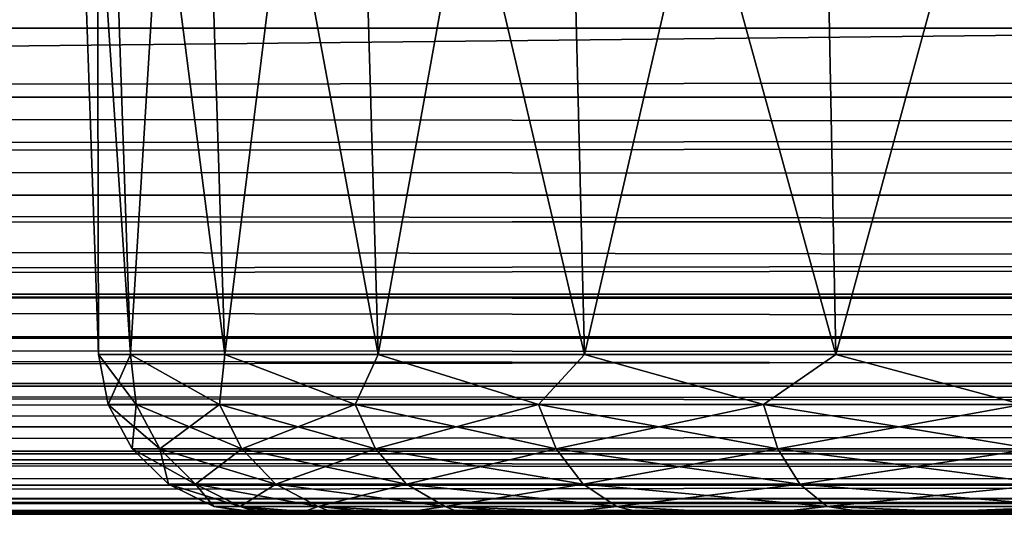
# Model space of a CAD drawing. Header units: millimetres. Extents: x -55 to 55, y -4 to 85.
# Tile 286 of 656: x -27.628 to -26.139, y -4 to -3.252. Entities that reach past the tile are written whole.
import ezdxf

# ---------------------------------------------------------------- set-up
doc = ezdxf.new("R2010")
doc.units = ezdxf.units.MM
doc.header["$LTSCALE"] = 116.785152
for name, color, linetype in [('1102', 7, 'CONTINUOUS'), ('1107', 7, 'CONTINUOUS'), ('1117', 7, 'CONTINUOUS'), ('1118', 7, 'CONTINUOUS'), ('30', 7, 'CONTINUOUS'), ('307', 7, 'CONTINUOUS'), ('31', 7, 'CONTINUOUS'), ('311', 7, 'CONTINUOUS'), ('33', 7, 'CONTINUOUS'), ('333', 7, 'CONTINUOUS'), ('857', 7, 'CONTINUOUS'), ('867', 7, 'CONTINUOUS')]:
    doc.layers.add(name, color=color, linetype=linetype)

msp = doc.modelspace()

# ---------------------------------------------------------------- linework, layer by layer
at = {"layer": '1102', "color": 7, "linetype": 'CONTINUOUS'}
for points in [[(-27.5614, -2.2413), (-27.5084, -3.7587), (-27.4602, -3.7587, 0.4894), (-27.5614, -2.2413)], [(-27.5614, -2.2413), (-27.4602, -3.7587, 0.4894), (-27.5122, -2.2413, 0.4997), (-27.5614, -2.2413)], [(-27.5122, -2.2413, 0.4997), (-27.3175, -3.7587, 0.9599), (-27.3664, -2.2413, 0.9802), (-27.5122, -2.2413, 0.4997)], [(-27.4602, -3.7587, 0.4894), (-27.3175, -3.7587, 0.9599), (-27.5122, -2.2413, 0.4997), (-27.4602, -3.7587, 0.4894)], [(-27.3175, -3.7587, 0.9599), (-27.0857, -3.7587, 1.3936), (-27.3664, -2.2413, 0.9802), (-27.3175, -3.7587, 0.9599)], [(-27.3664, -2.2413, 0.9802), (-27.0857, -3.7587, 1.3936), (-27.1297, -2.2413, 1.423), (-27.3664, -2.2413, 0.9802)], [(-27.0857, -3.7587, 1.3936), (-26.7737, -3.7587, 1.7737), (-27.1297, -2.2413, 1.423), (-27.0857, -3.7587, 1.3936)], [(-27.1297, -2.2413, 1.423), (-26.7737, -3.7587, 1.7737), (-26.8112, -2.2413, 1.8112), (-27.1297, -2.2413, 1.423)], [(-26.8112, -2.2413, 1.8112), (-26.3936, -3.7587, 2.0857), (-26.423, -2.2413, 2.1297), (-26.8112, -2.2413, 1.8112)], [(-26.7737, -3.7587, 1.7737), (-26.3936, -3.7587, 2.0857), (-26.8112, -2.2413, 1.8112), (-26.7737, -3.7587, 1.7737)], [(-26.3936, -3.7587, 2.0857), (-25.9599, -3.7587, 2.3175), (-26.423, -2.2413, 2.1297), (-26.3936, -3.7587, 2.0857)], [(-26.423, -2.2413, 2.1297), (-25.9599, -3.7587, 2.3175), (-25.9802, -2.2413, 2.3664), (-26.423, -2.2413, 2.1297)]]:
    msp.add_3dface(points, dxfattribs=at)
at = {"layer": '1107', "color": 7, "linetype": 'CONTINUOUS'}
for points in [[(-27.5122, -2.2413, -0.4997), (-27.5084, -3.7587), (-27.5614, -2.2413), (-27.5122, -2.2413, -0.4997)], [(-27.4602, -3.7587, -0.4894), (-27.5084, -3.7587), (-27.5122, -2.2413, -0.4997), (-27.4602, -3.7587, -0.4894)], [(-27.3664, -2.2413, -0.9802), (-27.4602, -3.7587, -0.4894), (-27.5122, -2.2413, -0.4997), (-27.3664, -2.2413, -0.9802)], [(-27.3175, -3.7587, -0.9599), (-27.4602, -3.7587, -0.4894), (-27.3664, -2.2413, -0.9802), (-27.3175, -3.7587, -0.9599)], [(-27.1297, -2.2413, -1.423), (-27.3175, -3.7587, -0.9599), (-27.3664, -2.2413, -0.9802), (-27.1297, -2.2413, -1.423)], [(-27.0857, -3.7587, -1.3936), (-27.3175, -3.7587, -0.9599), (-27.1297, -2.2413, -1.423), (-27.0857, -3.7587, -1.3936)], [(-26.8112, -2.2413, -1.8112), (-27.0857, -3.7587, -1.3936), (-27.1297, -2.2413, -1.423), (-26.8112, -2.2413, -1.8112)], [(-26.7737, -3.7587, -1.7737), (-27.0857, -3.7587, -1.3936), (-26.8112, -2.2413, -1.8112), (-26.7737, -3.7587, -1.7737)], [(-26.423, -2.2413, -2.1297), (-26.7737, -3.7587, -1.7737), (-26.8112, -2.2413, -1.8112), (-26.423, -2.2413, -2.1297)], [(-26.3936, -3.7587, -2.0857), (-26.7737, -3.7587, -1.7737), (-26.423, -2.2413, -2.1297), (-26.3936, -3.7587, -2.0857)], [(-25.9802, -2.2413, -2.3664), (-26.3936, -3.7587, -2.0857), (-26.423, -2.2413, -2.1297), (-25.9802, -2.2413, -2.3664)], [(-25.9599, -3.7587, -2.3175), (-26.3936, -3.7587, -2.0857), (-25.9802, -2.2413, -2.3664), (-25.9599, -3.7587, -2.3175)]]:
    msp.add_3dface(points, dxfattribs=at)
at = {"layer": '1117', "color": 7, "linetype": 'CONTINUOUS'}
for points in [[(-27.5084, -3.7587), (-27.4941, -3.8339), (-27.4516, -3.8339, 0.4583), (-27.5084, -3.7587)], [(-27.4602, -3.7587, 0.4894), (-27.5084, -3.7587), (-27.4516, -3.8339, 0.4583), (-27.4602, -3.7587, 0.4894)], [(-27.3175, -3.7587, 0.9599), (-27.4602, -3.7587, 0.4894), (-27.3257, -3.8339, 0.901), (-27.3175, -3.7587, 0.9599)], [(-27.4602, -3.7587, 0.4894), (-27.4516, -3.8339, 0.4583), (-27.3257, -3.8339, 0.901), (-27.4602, -3.7587, 0.4894)], [(-27.3175, -3.7587, 0.9599), (-27.3257, -3.8339, 0.901), (-27.1205, -3.8339, 1.313), (-27.3175, -3.7587, 0.9599)], [(-27.0857, -3.7587, 1.3936), (-27.3175, -3.7587, 0.9599), (-27.1205, -3.8339, 1.313), (-27.0857, -3.7587, 1.3936)], [(-27.0857, -3.7587, 1.3936), (-27.1205, -3.8339, 1.313), (-26.8432, -3.8339, 1.6803), (-27.0857, -3.7587, 1.3936)], [(-26.7737, -3.7587, 1.7737), (-27.0857, -3.7587, 1.3936), (-26.8432, -3.8339, 1.6803), (-26.7737, -3.7587, 1.7737)], [(-26.7737, -3.7587, 1.7737), (-26.8432, -3.8339, 1.6803), (-26.503, -3.8339, 1.9903), (-26.7737, -3.7587, 1.7737)], [(-26.3936, -3.7587, 2.0857), (-26.7737, -3.7587, 1.7737), (-26.503, -3.8339, 1.9903), (-26.3936, -3.7587, 2.0857)], [(-26.3936, -3.7587, 2.0857), (-26.503, -3.8339, 1.9903), (-26.1117, -3.8339, 2.2326), (-26.3936, -3.7587, 2.0857)], [(-25.9599, -3.7587, 2.3175), (-26.3936, -3.7587, 2.0857), (-26.1117, -3.8339, 2.2326), (-25.9599, -3.7587, 2.3175)], [(-27.4941, -3.8339), (-27.4577, -3.9012), (-27.4158, -3.9012, 0.4516), (-27.4941, -3.8339)], [(-27.4941, -3.8339), (-27.4158, -3.9012, 0.4516), (-27.4516, -3.8339, 0.4583), (-27.4941, -3.8339)], [(-27.4516, -3.8339, 0.4583), (-27.2917, -3.9012, 0.8878), (-27.3257, -3.8339, 0.901), (-27.4516, -3.8339, 0.4583)], [(-27.4158, -3.9012, 0.4516), (-27.2917, -3.9012, 0.8878), (-27.4516, -3.8339, 0.4583), (-27.4158, -3.9012, 0.4516)], [(-27.2917, -3.9012, 0.8878), (-27.0895, -3.9012, 1.2938), (-27.3257, -3.8339, 0.901), (-27.2917, -3.9012, 0.8878)], [(-27.3257, -3.8339, 0.901), (-27.0895, -3.9012, 1.2938), (-27.1205, -3.8339, 1.313), (-27.3257, -3.8339, 0.901)], [(-27.1205, -3.8339, 1.313), (-26.8162, -3.9012, 1.6557), (-26.8432, -3.8339, 1.6803), (-27.1205, -3.8339, 1.313)], [(-27.0895, -3.9012, 1.2938), (-26.8162, -3.9012, 1.6557), (-27.1205, -3.8339, 1.313), (-27.0895, -3.9012, 1.2938)], [(-26.8432, -3.8339, 1.6803), (-26.4811, -3.9012, 1.9613), (-26.503, -3.8339, 1.9903), (-26.8432, -3.8339, 1.6803)], [(-26.8162, -3.9012, 1.6557), (-26.4811, -3.9012, 1.9613), (-26.8432, -3.8339, 1.6803), (-26.8162, -3.9012, 1.6557)], [(-26.503, -3.8339, 1.9903), (-26.0955, -3.9012, 2.2), (-26.1117, -3.8339, 2.2326), (-26.503, -3.8339, 1.9903)], [(-26.4811, -3.9012, 1.9613), (-26.0955, -3.9012, 2.2), (-26.503, -3.8339, 1.9903), (-26.4811, -3.9012, 1.9613)], [(-27.4577, -3.9012), (-27.4026, -3.9544), (-27.3617, -3.9544, 0.4415), (-27.4577, -3.9012)], [(-27.4577, -3.9012), (-27.3617, -3.9544, 0.4415), (-27.4158, -3.9012, 0.4516), (-27.4577, -3.9012)], [(-27.4158, -3.9012, 0.4516), (-27.2403, -3.9544, 0.8679), (-27.2917, -3.9012, 0.8878), (-27.4158, -3.9012, 0.4516)], [(-27.3617, -3.9544, 0.4415), (-27.2403, -3.9544, 0.8679), (-27.4158, -3.9012, 0.4516), (-27.3617, -3.9544, 0.4415)], [(-27.2917, -3.9012, 0.8878), (-27.0427, -3.9544, 1.2648), (-27.0895, -3.9012, 1.2938), (-27.2917, -3.9012, 0.8878)], [(-27.2403, -3.9544, 0.8679), (-27.0427, -3.9544, 1.2648), (-27.2917, -3.9012, 0.8878), (-27.2403, -3.9544, 0.8679)], [(-27.0895, -3.9012, 1.2938), (-26.7755, -3.9544, 1.6186), (-26.8162, -3.9012, 1.6557), (-27.0895, -3.9012, 1.2938)], [(-27.0427, -3.9544, 1.2648), (-26.7755, -3.9544, 1.6186), (-27.0895, -3.9012, 1.2938), (-27.0427, -3.9544, 1.2648)], [(-26.8162, -3.9012, 1.6557), (-26.4479, -3.9544, 1.9173), (-26.4811, -3.9012, 1.9613), (-26.8162, -3.9012, 1.6557)], [(-26.7755, -3.9544, 1.6186), (-26.4479, -3.9544, 1.9173), (-26.8162, -3.9012, 1.6557), (-26.7755, -3.9544, 1.6186)], [(-26.4811, -3.9012, 1.9613), (-26.0709, -3.9544, 2.1507), (-26.0955, -3.9012, 2.2), (-26.4811, -3.9012, 1.9613)], [(-26.4479, -3.9544, 1.9173), (-26.0709, -3.9544, 2.1507), (-26.4811, -3.9012, 1.9613), (-26.4479, -3.9544, 1.9173)], [(-27.4026, -3.9544), (-27.2942, -3.9884, 0.4289), (-27.3617, -3.9544, 0.4415), (-27.4026, -3.9544)], [(-27.4026, -3.9544), (-27.334, -3.9884), (-27.2942, -3.9884, 0.4289), (-27.4026, -3.9544)], [(-27.2942, -3.9884, 0.4289), (-27.1763, -3.9884, 0.8431), (-27.3617, -3.9544, 0.4415), (-27.2942, -3.9884, 0.4289)], [(-27.3617, -3.9544, 0.4415), (-27.1763, -3.9884, 0.8431), (-27.2403, -3.9544, 0.8679), (-27.3617, -3.9544, 0.4415)], [(-27.1763, -3.9884, 0.8431), (-26.9844, -3.9884, 1.2287), (-27.2403, -3.9544, 0.8679), (-27.1763, -3.9884, 0.8431)], [(-27.2403, -3.9544, 0.8679), (-26.9844, -3.9884, 1.2287), (-27.0427, -3.9544, 1.2648), (-27.2403, -3.9544, 0.8679)], [(-26.9844, -3.9884, 1.2287), (-26.7248, -3.9884, 1.5724), (-27.0427, -3.9544, 1.2648), (-26.9844, -3.9884, 1.2287)], [(-27.0427, -3.9544, 1.2648), (-26.7248, -3.9884, 1.5724), (-26.7755, -3.9544, 1.6186), (-27.0427, -3.9544, 1.2648)], [(-26.7248, -3.9884, 1.5724), (-26.4065, -3.9884, 1.8625), (-26.7755, -3.9544, 1.6186), (-26.7248, -3.9884, 1.5724)], [(-26.7755, -3.9544, 1.6186), (-26.4065, -3.9884, 1.8625), (-26.4479, -3.9544, 1.9173), (-26.7755, -3.9544, 1.6186)], [(-26.4065, -3.9884, 1.8625), (-26.0403, -3.9884, 2.0893), (-26.4479, -3.9544, 1.9173), (-26.4065, -3.9884, 1.8625)], [(-26.4479, -3.9544, 1.9173), (-26.0403, -3.9884, 2.0893), (-26.0709, -3.9544, 2.1507), (-26.4479, -3.9544, 1.9173)], [(-27.334, -3.9884), (-27.2462, -4, 0.2359), (-27.2942, -3.9884, 0.4289), (-27.334, -3.9884)], [(-27.2586, -4), (-27.2462, -4, 0.2359), (-27.334, -3.9884), (-27.2586, -4)], [(-27.2462, -4, 0.2359), (-27.2093, -4, 0.4694), (-27.2942, -3.9884, 0.4289), (-27.2462, -4, 0.2359)], [(-27.2093, -4, 0.4694), (-27.1481, -4, 0.6978), (-27.2942, -3.9884, 0.4289), (-27.2093, -4, 0.4694)], [(-27.2942, -3.9884, 0.4289), (-27.1481, -4, 0.6978), (-27.1763, -3.9884, 0.8431), (-27.2942, -3.9884, 0.4289)], [(-27.1763, -3.9884, 0.8431), (-26.956, -4, 1.1292), (-26.9844, -3.9884, 1.2287), (-27.1763, -3.9884, 0.8431)], [(-27.0634, -4, 0.9185), (-26.956, -4, 1.1292), (-27.1763, -3.9884, 0.8431), (-27.0634, -4, 0.9185)], [(-27.1481, -4, 0.6978), (-27.0634, -4, 0.9185), (-27.1763, -3.9884, 0.8431), (-27.1481, -4, 0.6978)], [(-26.9844, -3.9884, 1.2287), (-26.6785, -4, 1.5112), (-26.7248, -3.9884, 1.5724), (-26.9844, -3.9884, 1.2287)], [(-26.8273, -4, 1.3275), (-26.6785, -4, 1.5112), (-26.9844, -3.9884, 1.2287), (-26.8273, -4, 1.3275)], [(-26.956, -4, 1.1292), (-26.8273, -4, 1.3275), (-26.9844, -3.9884, 1.2287), (-26.956, -4, 1.1292)], [(-26.6785, -4, 1.5112), (-26.5113, -4, 1.6784), (-26.7248, -3.9884, 1.5724), (-26.6785, -4, 1.5112)], [(-26.7248, -3.9884, 1.5724), (-26.5113, -4, 1.6784), (-26.4065, -3.9884, 1.8625), (-26.7248, -3.9884, 1.5724)], [(-26.5113, -4, 1.6784), (-26.3276, -4, 1.8272), (-26.4065, -3.9884, 1.8625), (-26.5113, -4, 1.6784)], [(-26.3276, -4, 1.8272), (-26.1293, -4, 1.956), (-26.4065, -3.9884, 1.8625), (-26.3276, -4, 1.8272)], [(-26.4065, -3.9884, 1.8625), (-26.1293, -4, 1.956), (-26.0403, -3.9884, 2.0893), (-26.4065, -3.9884, 1.8625)]]:
    msp.add_3dface(points, dxfattribs=at)
at = {"layer": '1118', "color": 7, "linetype": 'CONTINUOUS'}
for points in [[(-27.5084, -3.7587), (-27.4602, -3.7587, -0.4894), (-27.4941, -3.8339), (-27.5084, -3.7587)], [(-27.4602, -3.7587, -0.4894), (-27.4516, -3.8339, -0.4583), (-27.4941, -3.8339), (-27.4602, -3.7587, -0.4894)], [(-27.4602, -3.7587, -0.4894), (-27.3257, -3.8339, -0.901), (-27.4516, -3.8339, -0.4583), (-27.4602, -3.7587, -0.4894)], [(-27.4602, -3.7587, -0.4894), (-27.3175, -3.7587, -0.9599), (-27.3257, -3.8339, -0.901), (-27.4602, -3.7587, -0.4894)], [(-27.3175, -3.7587, -0.9599), (-27.1205, -3.8339, -1.313), (-27.3257, -3.8339, -0.901), (-27.3175, -3.7587, -0.9599)], [(-27.3175, -3.7587, -0.9599), (-27.0857, -3.7587, -1.3936), (-27.1205, -3.8339, -1.313), (-27.3175, -3.7587, -0.9599)], [(-27.0857, -3.7587, -1.3936), (-26.8432, -3.8339, -1.6803), (-27.1205, -3.8339, -1.313), (-27.0857, -3.7587, -1.3936)], [(-27.0857, -3.7587, -1.3936), (-26.7737, -3.7587, -1.7737), (-26.8432, -3.8339, -1.6803), (-27.0857, -3.7587, -1.3936)], [(-26.7737, -3.7587, -1.7737), (-26.503, -3.8339, -1.9903), (-26.8432, -3.8339, -1.6803), (-26.7737, -3.7587, -1.7737)], [(-26.7737, -3.7587, -1.7737), (-26.3936, -3.7587, -2.0857), (-26.503, -3.8339, -1.9903), (-26.7737, -3.7587, -1.7737)], [(-26.3936, -3.7587, -2.0857), (-26.1117, -3.8339, -2.2326), (-26.503, -3.8339, -1.9903), (-26.3936, -3.7587, -2.0857)], [(-26.3936, -3.7587, -2.0857), (-25.9599, -3.7587, -2.3175), (-26.1117, -3.8339, -2.2326), (-26.3936, -3.7587, -2.0857)], [(-27.4516, -3.8339, -0.4583), (-27.4577, -3.9012), (-27.4941, -3.8339), (-27.4516, -3.8339, -0.4583)], [(-27.4158, -3.9012, -0.4516), (-27.4577, -3.9012), (-27.4516, -3.8339, -0.4583), (-27.4158, -3.9012, -0.4516)], [(-27.3257, -3.8339, -0.901), (-27.4158, -3.9012, -0.4516), (-27.4516, -3.8339, -0.4583), (-27.3257, -3.8339, -0.901)], [(-27.2917, -3.9012, -0.8878), (-27.4158, -3.9012, -0.4516), (-27.3257, -3.8339, -0.901), (-27.2917, -3.9012, -0.8878)], [(-27.1205, -3.8339, -1.313), (-27.2917, -3.9012, -0.8878), (-27.3257, -3.8339, -0.901), (-27.1205, -3.8339, -1.313)], [(-27.0895, -3.9012, -1.2938), (-27.2917, -3.9012, -0.8878), (-27.1205, -3.8339, -1.313), (-27.0895, -3.9012, -1.2938)], [(-26.8432, -3.8339, -1.6803), (-27.0895, -3.9012, -1.2938), (-27.1205, -3.8339, -1.313), (-26.8432, -3.8339, -1.6803)], [(-26.8162, -3.9012, -1.6557), (-27.0895, -3.9012, -1.2938), (-26.8432, -3.8339, -1.6803), (-26.8162, -3.9012, -1.6557)], [(-26.503, -3.8339, -1.9903), (-26.8162, -3.9012, -1.6557), (-26.8432, -3.8339, -1.6803), (-26.503, -3.8339, -1.9903)], [(-26.4811, -3.9012, -1.9613), (-26.8162, -3.9012, -1.6557), (-26.503, -3.8339, -1.9903), (-26.4811, -3.9012, -1.9613)], [(-26.1117, -3.8339, -2.2326), (-26.4811, -3.9012, -1.9613), (-26.503, -3.8339, -1.9903), (-26.1117, -3.8339, -2.2326)], [(-26.0955, -3.9012, -2.2), (-26.4811, -3.9012, -1.9613), (-26.1117, -3.8339, -2.2326), (-26.0955, -3.9012, -2.2)], [(-27.4158, -3.9012, -0.4516), (-27.4026, -3.9544), (-27.4577, -3.9012), (-27.4158, -3.9012, -0.4516)], [(-27.3617, -3.9544, -0.4415), (-27.4026, -3.9544), (-27.4158, -3.9012, -0.4516), (-27.3617, -3.9544, -0.4415)], [(-27.2917, -3.9012, -0.8878), (-27.3617, -3.9544, -0.4415), (-27.4158, -3.9012, -0.4516), (-27.2917, -3.9012, -0.8878)], [(-27.2403, -3.9544, -0.8679), (-27.3617, -3.9544, -0.4415), (-27.2917, -3.9012, -0.8878), (-27.2403, -3.9544, -0.8679)], [(-27.0895, -3.9012, -1.2938), (-27.2403, -3.9544, -0.8679), (-27.2917, -3.9012, -0.8878), (-27.0895, -3.9012, -1.2938)], [(-27.0427, -3.9544, -1.2648), (-27.2403, -3.9544, -0.8679), (-27.0895, -3.9012, -1.2938), (-27.0427, -3.9544, -1.2648)], [(-26.8162, -3.9012, -1.6557), (-27.0427, -3.9544, -1.2648), (-27.0895, -3.9012, -1.2938), (-26.8162, -3.9012, -1.6557)], [(-26.7755, -3.9544, -1.6186), (-27.0427, -3.9544, -1.2648), (-26.8162, -3.9012, -1.6557), (-26.7755, -3.9544, -1.6186)], [(-26.4811, -3.9012, -1.9613), (-26.7755, -3.9544, -1.6186), (-26.8162, -3.9012, -1.6557), (-26.4811, -3.9012, -1.9613)], [(-26.4479, -3.9544, -1.9173), (-26.7755, -3.9544, -1.6186), (-26.4811, -3.9012, -1.9613), (-26.4479, -3.9544, -1.9173)], [(-26.0955, -3.9012, -2.2), (-26.4479, -3.9544, -1.9173), (-26.4811, -3.9012, -1.9613), (-26.0955, -3.9012, -2.2)], [(-26.0709, -3.9544, -2.1507), (-26.4479, -3.9544, -1.9173), (-26.0955, -3.9012, -2.2), (-26.0709, -3.9544, -2.1507)], [(-27.3617, -3.9544, -0.4415), (-27.334, -3.9884), (-27.4026, -3.9544), (-27.3617, -3.9544, -0.4415)], [(-27.2942, -3.9884, -0.4289), (-27.334, -3.9884), (-27.3617, -3.9544, -0.4415), (-27.2942, -3.9884, -0.4289)], [(-27.2403, -3.9544, -0.8679), (-27.2942, -3.9884, -0.4289), (-27.3617, -3.9544, -0.4415), (-27.2403, -3.9544, -0.8679)], [(-27.1763, -3.9884, -0.8431), (-27.2942, -3.9884, -0.4289), (-27.2403, -3.9544, -0.8679), (-27.1763, -3.9884, -0.8431)], [(-27.0427, -3.9544, -1.2648), (-27.1763, -3.9884, -0.8431), (-27.2403, -3.9544, -0.8679), (-27.0427, -3.9544, -1.2648)], [(-26.9844, -3.9884, -1.2287), (-27.1763, -3.9884, -0.8431), (-27.0427, -3.9544, -1.2648), (-26.9844, -3.9884, -1.2287)], [(-26.7755, -3.9544, -1.6186), (-26.9844, -3.9884, -1.2287), (-27.0427, -3.9544, -1.2648), (-26.7755, -3.9544, -1.6186)], [(-26.7248, -3.9884, -1.5724), (-26.9844, -3.9884, -1.2287), (-26.7755, -3.9544, -1.6186), (-26.7248, -3.9884, -1.5724)], [(-26.4479, -3.9544, -1.9173), (-26.7248, -3.9884, -1.5724), (-26.7755, -3.9544, -1.6186), (-26.4479, -3.9544, -1.9173)], [(-26.4065, -3.9884, -1.8625), (-26.7248, -3.9884, -1.5724), (-26.4479, -3.9544, -1.9173), (-26.4065, -3.9884, -1.8625)], [(-26.0709, -3.9544, -2.1507), (-26.4065, -3.9884, -1.8625), (-26.4479, -3.9544, -1.9173), (-26.0709, -3.9544, -2.1507)], [(-26.0403, -3.9884, -2.0893), (-26.4065, -3.9884, -1.8625), (-26.0709, -3.9544, -2.1507), (-26.0403, -3.9884, -2.0893)], [(-27.2942, -3.9884, -0.4289), (-27.2586, -4), (-27.334, -3.9884), (-27.2942, -3.9884, -0.4289)], [(-27.1763, -3.9884, -0.8431), (-27.2093, -4, -0.4694), (-27.2942, -3.9884, -0.4289), (-27.1763, -3.9884, -0.8431)], [(-27.2093, -4, -0.4694), (-27.2462, -4, -0.2359), (-27.2942, -3.9884, -0.4289), (-27.2093, -4, -0.4694)], [(-27.2462, -4, -0.2359), (-27.2586, -4), (-27.2942, -3.9884, -0.4289), (-27.2462, -4, -0.2359)], [(-27.1481, -4, -0.6978), (-27.2093, -4, -0.4694), (-27.1763, -3.9884, -0.8431), (-27.1481, -4, -0.6978)], [(-26.9844, -3.9884, -1.2287), (-27.0634, -4, -0.9185), (-27.1763, -3.9884, -0.8431), (-26.9844, -3.9884, -1.2287)], [(-27.0634, -4, -0.9185), (-27.1481, -4, -0.6978), (-27.1763, -3.9884, -0.8431), (-27.0634, -4, -0.9185)], [(-26.956, -4, -1.1292), (-27.0634, -4, -0.9185), (-26.9844, -3.9884, -1.2287), (-26.956, -4, -1.1292)], [(-26.7248, -3.9884, -1.5724), (-26.8273, -4, -1.3275), (-26.9844, -3.9884, -1.2287), (-26.7248, -3.9884, -1.5724)], [(-26.8273, -4, -1.3275), (-26.956, -4, -1.1292), (-26.9844, -3.9884, -1.2287), (-26.8273, -4, -1.3275)], [(-26.6785, -4, -1.5112), (-26.8273, -4, -1.3275), (-26.7248, -3.9884, -1.5724), (-26.6785, -4, -1.5112)], [(-26.4065, -3.9884, -1.8625), (-26.5113, -4, -1.6784), (-26.7248, -3.9884, -1.5724), (-26.4065, -3.9884, -1.8625)], [(-26.5113, -4, -1.6784), (-26.6785, -4, -1.5112), (-26.7248, -3.9884, -1.5724), (-26.5113, -4, -1.6784)], [(-26.3276, -4, -1.8272), (-26.5113, -4, -1.6784), (-26.4065, -3.9884, -1.8625), (-26.3276, -4, -1.8272)], [(-26.0403, -3.9884, -2.0893), (-26.3276, -4, -1.8272), (-26.4065, -3.9884, -1.8625), (-26.0403, -3.9884, -2.0893)], [(-26.1293, -4, -1.956), (-26.3276, -4, -1.8272), (-26.0403, -3.9884, -2.0893), (-26.1293, -4, -1.956)]]:
    msp.add_3dface(points, dxfattribs=at)
at = {"layer": '30', "color": 7, "linetype": 'CONTINUOUS'}
for points in [[(48.9335, -4, 49.9328), (50.3474, -4, 50.3474), (-50.8343, -4, 50.3474), (48.9335, -4, 49.9328)], [(-48.9335, -4, 49.9328), (48.9335, -4, 49.9328), (-50.8343, -4, 50.3474), (-48.9335, -4, 49.9328)], [(50.3474, -4, -50.3474), (-48.9335, -4, -49.9328), (-50.8343, -4, -50.3474), (50.3474, -4, -50.3474)], [(48.9335, -4, -49.9328), (-48.9335, -4, -49.9328), (50.3474, -4, -50.3474), (48.9335, -4, -49.9328)]]:
    msp.add_3dface(points, dxfattribs=at)
at = {"layer": '307', "color": 7, "linetype": 'CONTINUOUS'}
for points in [[(48.9335, -3.5174, -49.4331), (-48.9335, -3.5174, -49.4331), (-48.9335, -3.6673, -49.4617), (48.9335, -3.5174, -49.4331)], [(48.9335, -3.6673, -49.4617), (48.9335, -3.5174, -49.4331), (-48.9335, -3.6673, -49.4617), (48.9335, -3.6673, -49.4617)], [(48.9335, -3.8021, -49.5344), (48.9335, -3.6673, -49.4617), (-48.9335, -3.8021, -49.5344), (48.9335, -3.8021, -49.5344)], [(-48.9335, -3.8021, -49.5344), (48.9335, -3.6673, -49.4617), (-48.9335, -3.6673, -49.4617), (-48.9335, -3.8021, -49.5344)], [(-48.9335, -3.9085, -49.6445), (48.9335, -3.8021, -49.5344), (-48.9335, -3.8021, -49.5344), (-48.9335, -3.9085, -49.6445)], [(48.9335, -3.9085, -49.6445), (48.9335, -3.8021, -49.5344), (-48.9335, -3.9085, -49.6445), (48.9335, -3.9085, -49.6445)], [(48.9335, -3.9766, -49.7817), (48.9335, -3.9085, -49.6445), (-48.9335, -3.9766, -49.7817), (48.9335, -3.9766, -49.7817)], [(-48.9335, -3.9766, -49.7817), (48.9335, -3.9085, -49.6445), (-48.9335, -3.9085, -49.6445), (-48.9335, -3.9766, -49.7817)], [(-48.9335, -4, -49.9328), (48.9335, -4, -49.9328), (48.9335, -3.9766, -49.7817), (-48.9335, -4, -49.9328)], [(-48.9335, -4, -49.9328), (48.9335, -3.9766, -49.7817), (-48.9335, -3.9766, -49.7817), (-48.9335, -4, -49.9328)]]:
    msp.add_3dface(points, dxfattribs=at)
at = {"layer": '31', "color": 7, "linetype": 'CONTINUOUS'}
for points in [[(-48.9335, -3.5174, -49.4331), (48.9335, -3.5174, -49.4331), (-48.8973, -2.4826, -49.397), (-48.9335, -3.5174, -49.4331)], [(-48.8973, -2.4826, -49.397), (48.9335, -3.5174, -49.4331), (48.8973, -2.4826, -49.397), (-48.8973, -2.4826, -49.397)]]:
    msp.add_3dface(points, dxfattribs=at)
at = {"layer": '311', "color": 7, "linetype": 'CONTINUOUS'}
for points in [[(-48.9335, -3.5174, 49.4331), (48.9335, -3.5174, 49.4331), (48.9335, -3.6673, 49.4617), (-48.9335, -3.5174, 49.4331)], [(-48.9335, -3.6673, 49.4617), (-48.9335, -3.5174, 49.4331), (48.9335, -3.6673, 49.4617), (-48.9335, -3.6673, 49.4617)], [(48.9335, -3.8021, 49.5344), (-48.9335, -3.6673, 49.4617), (48.9335, -3.6673, 49.4617), (48.9335, -3.8021, 49.5344)], [(-48.9335, -3.8021, 49.5344), (-48.9335, -3.6673, 49.4617), (48.9335, -3.8021, 49.5344), (-48.9335, -3.8021, 49.5344)], [(-48.9335, -3.9085, 49.6445), (-48.9335, -3.8021, 49.5344), (48.9335, -3.9085, 49.6445), (-48.9335, -3.9085, 49.6445)], [(48.9335, -3.9085, 49.6445), (-48.9335, -3.8021, 49.5344), (48.9335, -3.8021, 49.5344), (48.9335, -3.9085, 49.6445)], [(-48.9335, -3.9766, 49.7817), (-48.9335, -3.9085, 49.6445), (48.9335, -3.9766, 49.7817), (-48.9335, -3.9766, 49.7817)], [(48.9335, -3.9766, 49.7817), (-48.9335, -3.9085, 49.6445), (48.9335, -3.9085, 49.6445), (48.9335, -3.9766, 49.7817)], [(48.9335, -4, 49.9328), (-48.9335, -4, 49.9328), (-48.9335, -3.9766, 49.7817), (48.9335, -4, 49.9328)], [(48.9335, -4, 49.9328), (-48.9335, -3.9766, 49.7817), (48.9335, -3.9766, 49.7817), (48.9335, -4, 49.9328)]]:
    msp.add_3dface(points, dxfattribs=at)
at = {"layer": '33', "color": 7, "linetype": 'CONTINUOUS'}
for points in [[(48.9335, -3.5174, 49.4331), (-48.9335, -3.5174, 49.4331), (48.8973, -2.4826, 49.397), (48.9335, -3.5174, 49.4331)], [(48.8973, -2.4826, 49.397), (-48.9335, -3.5174, 49.4331), (-48.8973, -2.4826, 49.397), (48.8973, -2.4826, 49.397)]]:
    msp.add_3dface(points, dxfattribs=at)
at = {"layer": '333', "color": 7, "linetype": 'CONTINUOUS'}
for points in [[(-22.7414, -4), (-27.2586, -4), (-27.2462, -4, -0.2359), (-22.7414, -4)], [(-22.7538, -4, 0.2359), (-27.2586, -4), (-22.7414, -4), (-22.7538, -4, 0.2359)], [(-27.2462, -4, 0.2359), (-27.2586, -4), (-22.7538, -4, 0.2359), (-27.2462, -4, 0.2359)], [(-27.2093, -4, -0.4694), (-22.7538, -4, -0.2359), (-27.2462, -4, -0.2359), (-27.2093, -4, -0.4694)], [(-22.7538, -4, -0.2359), (-22.7414, -4), (-27.2462, -4, -0.2359), (-22.7538, -4, -0.2359)], [(-22.7907, -4, 0.4694), (-27.2462, -4, 0.2359), (-22.7538, -4, 0.2359), (-22.7907, -4, 0.4694)], [(-27.2093, -4, 0.4694), (-27.2462, -4, 0.2359), (-22.7907, -4, 0.4694), (-27.2093, -4, 0.4694)], [(-27.1481, -4, -0.6978), (-22.7907, -4, -0.4694), (-27.2093, -4, -0.4694), (-27.1481, -4, -0.6978)], [(-22.7907, -4, -0.4694), (-22.7538, -4, -0.2359), (-27.2093, -4, -0.4694), (-22.7907, -4, -0.4694)], [(-22.8519, -4, 0.6978), (-27.2093, -4, 0.4694), (-22.7907, -4, 0.4694), (-22.8519, -4, 0.6978)], [(-27.1481, -4, 0.6978), (-27.2093, -4, 0.4694), (-22.8519, -4, 0.6978), (-27.1481, -4, 0.6978)], [(-27.0634, -4, -0.9185), (-22.8519, -4, -0.6978), (-27.1481, -4, -0.6978), (-27.0634, -4, -0.9185)], [(-22.8519, -4, -0.6978), (-22.7907, -4, -0.4694), (-27.1481, -4, -0.6978), (-22.8519, -4, -0.6978)], [(-22.9366, -4, 0.9185), (-27.1481, -4, 0.6978), (-22.8519, -4, 0.6978), (-22.9366, -4, 0.9185)], [(-27.0634, -4, 0.9185), (-27.1481, -4, 0.6978), (-22.9366, -4, 0.9185), (-27.0634, -4, 0.9185)], [(-26.956, -4, -1.1292), (-22.9366, -4, -0.9185), (-27.0634, -4, -0.9185), (-26.956, -4, -1.1292)], [(-22.9366, -4, -0.9185), (-22.8519, -4, -0.6978), (-27.0634, -4, -0.9185), (-22.9366, -4, -0.9185)], [(-23.044, -4, 1.1292), (-27.0634, -4, 0.9185), (-22.9366, -4, 0.9185), (-23.044, -4, 1.1292)], [(-26.956, -4, 1.1292), (-27.0634, -4, 0.9185), (-23.044, -4, 1.1292), (-26.956, -4, 1.1292)], [(-26.8273, -4, -1.3275), (-23.044, -4, -1.1292), (-26.956, -4, -1.1292), (-26.8273, -4, -1.3275)], [(-23.044, -4, -1.1292), (-22.9366, -4, -0.9185), (-26.956, -4, -1.1292), (-23.044, -4, -1.1292)], [(-23.1727, -4, 1.3275), (-26.956, -4, 1.1292), (-23.044, -4, 1.1292), (-23.1727, -4, 1.3275)], [(-26.8273, -4, 1.3275), (-26.956, -4, 1.1292), (-23.1727, -4, 1.3275), (-26.8273, -4, 1.3275)], [(-23.1727, -4, -1.3275), (-23.044, -4, -1.1292), (-26.8273, -4, -1.3275), (-23.1727, -4, -1.3275)], [(-26.6785, -4, -1.5112), (-23.1727, -4, -1.3275), (-26.8273, -4, -1.3275), (-26.6785, -4, -1.5112)], [(-23.3215, -4, 1.5112), (-26.8273, -4, 1.3275), (-23.1727, -4, 1.3275), (-23.3215, -4, 1.5112)], [(-26.6785, -4, 1.5112), (-26.8273, -4, 1.3275), (-23.3215, -4, 1.5112), (-26.6785, -4, 1.5112)], [(-26.5113, -4, -1.6784), (-23.3215, -4, -1.5112), (-26.6785, -4, -1.5112), (-26.5113, -4, -1.6784)], [(-23.3215, -4, -1.5112), (-23.1727, -4, -1.3275), (-26.6785, -4, -1.5112), (-23.3215, -4, -1.5112)], [(-23.4887, -4, 1.6784), (-26.6785, -4, 1.5112), (-23.3215, -4, 1.5112), (-23.4887, -4, 1.6784)], [(-26.5113, -4, 1.6784), (-26.6785, -4, 1.5112), (-23.4887, -4, 1.6784), (-26.5113, -4, 1.6784)], [(-26.3276, -4, -1.8272), (-23.4887, -4, -1.6784), (-26.5113, -4, -1.6784), (-26.3276, -4, -1.8272)], [(-23.4887, -4, -1.6784), (-23.3215, -4, -1.5112), (-26.5113, -4, -1.6784), (-23.4887, -4, -1.6784)], [(-23.6724, -4, 1.8272), (-26.5113, -4, 1.6784), (-23.4887, -4, 1.6784), (-23.6724, -4, 1.8272)], [(-26.3276, -4, 1.8272), (-26.5113, -4, 1.6784), (-23.6724, -4, 1.8272), (-26.3276, -4, 1.8272)], [(-26.1293, -4, -1.956), (-23.6724, -4, -1.8272), (-26.3276, -4, -1.8272), (-26.1293, -4, -1.956)], [(-23.6724, -4, -1.8272), (-23.4887, -4, -1.6784), (-26.3276, -4, -1.8272), (-23.6724, -4, -1.8272)], [(-23.8707, -4, 1.956), (-26.3276, -4, 1.8272), (-23.6724, -4, 1.8272), (-23.8707, -4, 1.956)], [(-26.1293, -4, 1.956), (-26.3276, -4, 1.8272), (-23.8707, -4, 1.956), (-26.1293, -4, 1.956)]]:
    msp.add_3dface(points, dxfattribs=at)
at = {"layer": '857', "color": 7, "linetype": 'CONTINUOUS'}
for points in [[(-50.462, -3.2607, 51.3128), (50.3474, -3.0262, 51.347), (-50.4548, -3.2459, 51.3167), (-50.462, -3.2607, 51.3128)], [(50.3474, -3.0262, 51.347), (-50.462, -3.2607, 51.3128), (50.3474, -3.2798, 51.3074), (50.3474, -3.0262, 51.347)], [(-50.462, -3.2607, 51.3128), (-50.5158, -3.3703, 51.2763), (50.3474, -3.2798, 51.3074), (-50.462, -3.2607, 51.3128)], [(50.3474, -3.2798, 51.3074), (-50.5158, -3.3703, 51.2763), (50.3474, -3.366, 51.278), (50.3474, -3.2798, 51.3074)], [(50.3474, -3.366, 51.278), (-50.5671, -3.4744, 51.2277), (50.3474, -3.515, 51.2045), (50.3474, -3.366, 51.278)], [(-50.5597, -3.4593, 51.2357), (-50.5671, -3.4744, 51.2277), (50.3474, -3.366, 51.278), (-50.5597, -3.4593, 51.2357)], [(-50.5158, -3.3703, 51.2763), (-50.5597, -3.4593, 51.2357), (50.3474, -3.366, 51.278), (-50.5158, -3.3703, 51.2763)], [(-50.5671, -3.4744, 51.2277), (-50.6151, -3.5713, 51.1681), (50.3474, -3.515, 51.2045), (-50.5671, -3.4744, 51.2277)], [(-50.6151, -3.5713, 51.1681), (-50.6595, -3.6606, 51.0981), (50.3474, -3.515, 51.2045), (-50.6151, -3.5713, 51.1681)], [(50.3474, -3.515, 51.2045), (-50.6595, -3.6606, 51.0981), (50.3474, -3.7071, 51.0545), (50.3474, -3.515, 51.2045)], [(-50.6595, -3.6606, 51.0981), (-50.6987, -3.7391, 51.021), (50.3474, -3.7071, 51.0545), (-50.6595, -3.6606, 51.0981)], [(50.3474, -3.7071, 51.0545), (-50.6987, -3.7391, 51.021), (50.3474, -3.7163, 51.0452), (50.3474, -3.7071, 51.0545)], [(50.3474, -3.7163, 51.0452), (-50.6987, -3.7391, 51.021), (50.3474, -3.8, 50.9474), (50.3474, -3.7163, 51.0452)], [(-50.6987, -3.7391, 51.021), (-50.7334, -3.8083, 50.9362), (50.3474, -3.8, 50.9474), (-50.6987, -3.7391, 51.021)], [(50.3474, -3.8, 50.9474), (-50.7632, -3.867, 50.8457), (50.3474, -3.8704, 50.8398), (50.3474, -3.8, 50.9474)], [(-50.7521, -3.8453, 50.8817), (-50.7632, -3.867, 50.8457), (50.3474, -3.8, 50.9474), (-50.7521, -3.8453, 50.8817)], [(-50.7334, -3.8083, 50.9362), (-50.7521, -3.8453, 50.8817), (50.3474, -3.8, 50.9474), (-50.7334, -3.8083, 50.9362)], [(-50.7632, -3.867, 50.8457), (-50.7878, -3.915, 50.7508), (50.3474, -3.8704, 50.8398), (-50.7632, -3.867, 50.8457)], [(50.3474, -3.8704, 50.8398), (-50.7878, -3.915, 50.7508), (50.3474, -3.9264, 50.724), (50.3474, -3.8704, 50.8398)], [(-50.7878, -3.915, 50.7508), (-50.8072, -3.9523, 50.6526), (50.3474, -3.9264, 50.724), (-50.7878, -3.915, 50.7508)], [(50.3474, -3.9264, 50.724), (-50.8072, -3.9523, 50.6526), (50.3474, -3.9671, 50.602), (50.3474, -3.9264, 50.724)], [(-50.8072, -3.9523, 50.6526), (-50.8214, -3.9788, 50.5522), (50.3474, -3.9671, 50.602), (-50.8072, -3.9523, 50.6526)], [(50.3474, -3.9671, 50.602), (-50.8214, -3.9788, 50.5522), (50.3474, -3.9917, 50.4757), (50.3474, -3.9671, 50.602)], [(-50.8214, -3.9788, 50.5522), (-50.8304, -3.9947, 50.4507), (50.3474, -3.9917, 50.4757), (-50.8214, -3.9788, 50.5522)], [(-50.8343, -4, 50.3474), (50.3474, -4, 50.3474), (50.3474, -3.9917, 50.4757), (-50.8343, -4, 50.3474)], [(-50.8304, -3.9947, 50.4507), (-50.8343, -4, 50.3474), (50.3474, -3.9917, 50.4757), (-50.8304, -3.9947, 50.4507)]]:
    msp.add_3dface(points, dxfattribs=at)
at = {"layer": '867', "color": 7, "linetype": 'CONTINUOUS'}
for points in [[(-50.3474, -3.0262, -51.347), (50.3474, -3.2798, -51.3074), (-50.4057, -3.1458, -51.3367), (-50.3474, -3.0262, -51.347)], [(-50.3474, -3.0262, -51.347), (50.3474, -3.0262, -51.347), (50.3474, -3.2798, -51.3074), (-50.3474, -3.0262, -51.347)], [(-50.4057, -3.1458, -51.3367), (50.3474, -3.2798, -51.3074), (-50.462, -3.2606, -51.3128), (-50.4057, -3.1458, -51.3367)], [(-50.462, -3.2606, -51.3128), (50.3474, -3.2798, -51.3074), (-50.5158, -3.3702, -51.2763), (-50.462, -3.2606, -51.3128)], [(50.3474, -3.2798, -51.3074), (50.3474, -3.5153, -51.2044), (-50.5158, -3.3702, -51.2763), (50.3474, -3.2798, -51.3074)], [(-50.5158, -3.3702, -51.2763), (50.3474, -3.5153, -51.2044), (-50.5671, -3.4743, -51.2277), (-50.5158, -3.3702, -51.2763)], [(-50.5671, -3.4743, -51.2277), (50.3474, -3.5153, -51.2044), (-50.6151, -3.5713, -51.1681), (-50.5671, -3.4743, -51.2277)], [(50.3474, -3.5153, -51.2044), (50.3474, -3.7167, -51.0448), (-50.6151, -3.5713, -51.1681), (50.3474, -3.5153, -51.2044)], [(-50.6151, -3.5713, -51.1681), (50.3474, -3.7167, -51.0448), (-50.6591, -3.6598, -51.0988), (-50.6151, -3.5713, -51.1681)], [(-50.6591, -3.6598, -51.0988), (50.3474, -3.7167, -51.0448), (-50.6986, -3.7391, -51.021), (-50.6591, -3.6598, -51.0988)], [(50.3474, -3.7167, -51.0448), (50.3474, -3.8707, -50.8391), (-50.6986, -3.7391, -51.021), (50.3474, -3.7167, -51.0448)], [(-50.6986, -3.7391, -51.021), (50.3474, -3.8707, -50.8391), (-50.7334, -3.8083, -50.9362), (-50.6986, -3.7391, -51.021)], [(-50.7334, -3.8083, -50.9362), (50.3474, -3.8707, -50.8391), (-50.7632, -3.867, -50.8457), (-50.7334, -3.8083, -50.9362)], [(-50.7632, -3.867, -50.8457), (50.3474, -3.8707, -50.8391), (-50.7878, -3.915, -50.7508), (-50.7632, -3.867, -50.8457)], [(50.3474, -3.8707, -50.8391), (50.3474, -3.9673, -50.601), (-50.7878, -3.915, -50.7508), (50.3474, -3.8707, -50.8391)], [(-50.7878, -3.915, -50.7508), (50.3474, -3.9673, -50.601), (-50.8072, -3.9523, -50.6526), (-50.7878, -3.915, -50.7508)], [(-50.8072, -3.9523, -50.6526), (50.3474, -3.9673, -50.601), (-50.8214, -3.9788, -50.5522), (-50.8072, -3.9523, -50.6526)], [(50.3474, -3.9673, -50.601), (50.3474, -4, -50.3474), (-50.8214, -3.9788, -50.5522), (50.3474, -3.9673, -50.601)], [(-50.8214, -3.9788, -50.5522), (50.3474, -4, -50.3474), (-50.8304, -3.9947, -50.4506), (-50.8214, -3.9788, -50.5522)], [(50.3474, -4, -50.3474), (-50.8343, -4, -50.3474), (-50.8304, -3.9947, -50.4506), (50.3474, -4, -50.3474)]]:
    msp.add_3dface(points, dxfattribs=at)

doc.saveas('drawing.dxf')
